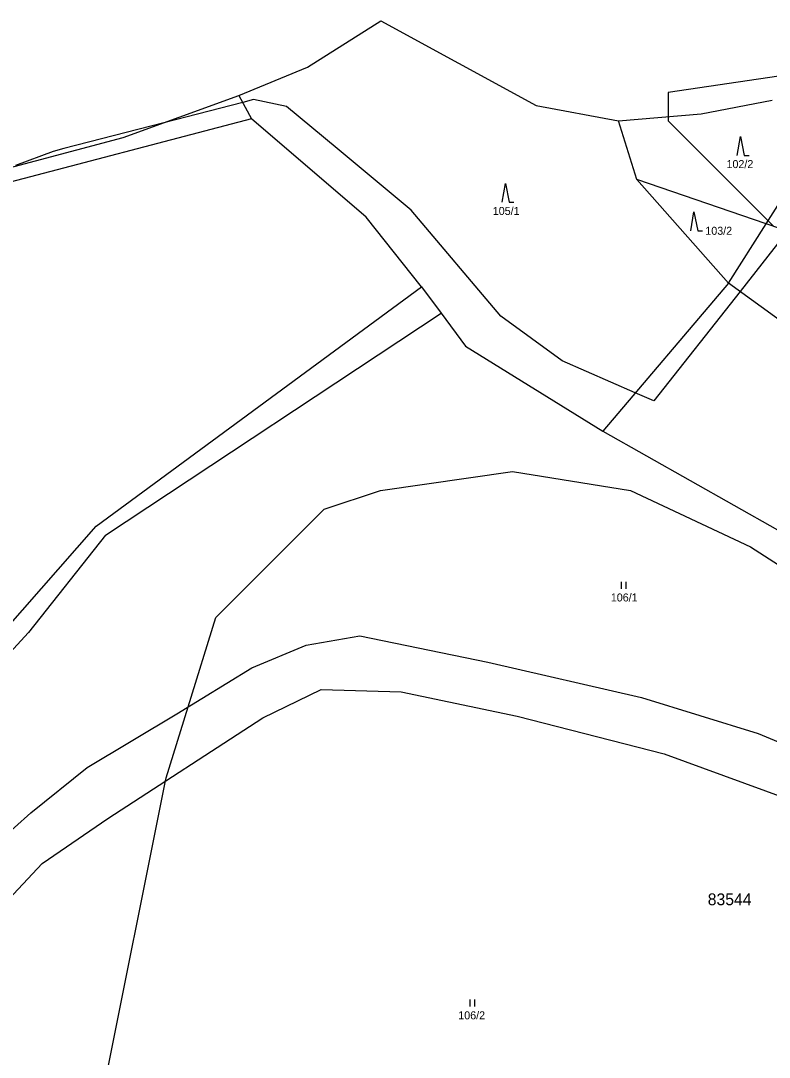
# Model space of a CAD drawing. Extents: x -547623 to -538651, y -1096714 to -1086522.
# Drawn here: x -544381.9 to -544223, y -1094408.9 to -1094188.8 of the extents above; entities that cross this region are included whole.
import ezdxf

# ---------------------------------------------------------------- set-up
doc = ezdxf.new("R2010")
doc.units = 0
for name, color, linetype in [('Vrstva 1', 7, 'Continuous'), ('Vrstva 25', 7, 'Continuous'), ('Vrstva 52', 7, 'Continuous'), ('Vrstva 53', 7, 'Continuous'), ('Vrstva 86', 7, 'Continuous')]:
    doc.layers.add(name, color=color, linetype=linetype)

msp = doc.modelspace()

# ---------------------------------------------------------------- linework, layer by layer
at = {"layer": 'Vrstva 1'}
for points in [[(-544321.02, -1094198.61), (-544305.46, -1094188.76)], [(-544305.46, -1094188.76), (-544272.46, -1094206.78)], [(-544335.56, -1094204.63), (-544321.02, -1094198.61)], [(-544360.16, -1094213.56), (-544335.56, -1094204.63)], [(-544335.56, -1094204.63), (-544332.87, -1094209.56)], [(-544237.49, -1094208.54), (-544222.39, -1094205.65)], [(-544272.46, -1094206.78), (-544255, -1094210)], [(-544255, -1094210), (-544237.49, -1094208.54)], [(-544332.87, -1094209.56), (-544388.54, -1094224.2)], [(-544308.54, -1094230.45), (-544332.87, -1094209.56)], [(-544251.16, -1094222.46), (-544255, -1094210)], [(-544388.67, -1094221.11), (-544360.16, -1094213.56)], [(-544223.66, -1094231.86), (-544212.52, -1094214.34)], [(-544251.16, -1094222.46), (-544231.67, -1094244.46)], [(-544223.66, -1094231.86), (-544251.16, -1094222.46)], [(-544296.84, -1094245.27), (-544308.54, -1094230.45)], [(-544231.67, -1094244.46), (-544223.66, -1094231.86)], [(-544199.01, -1094240.28), (-544223.66, -1094231.86)], [(-544365.84, -1094296.09), (-544296.84, -1094245.27)], [(-544296.84, -1094245.27), (-544292.66, -1094250.88)], [(-544231.67, -1094244.46), (-544258.36, -1094275.91)], [(-544203.15, -1094265.16), (-544231.67, -1094244.46)], [(-544363.89, -1094297.98), (-544292.66, -1094250.88)], [(-544292.66, -1094250.88), (-544287.49, -1094257.84)], [(-544287.49, -1094257.84), (-544258.36, -1094275.91)], [(-544258.36, -1094275.91), (-544193.5, -1094312.6)], [(-544401.22, -1094336.37), (-544365.84, -1094296.09)], [(-544363.89, -1094297.98), (-544380.24, -1094318.64)], [(-544380.24, -1094318.64), (-544399.29, -1094339.34)], [(-544321.33, -1094321.35), (-544309.92, -1094319.37)], [(-544309.92, -1094319.37), (-544282.73, -1094324.93)], [(-544332.85, -1094326.15), (-544321.33, -1094321.35)], [(-544282.73, -1094324.93), (-544250.16, -1094332.44)], [(-544348.75, -1094335.94), (-544332.85, -1094326.15)], [(-544330.51, -1094336.78), (-544318.14, -1094330.75)], [(-544318.14, -1094330.75), (-544301.16, -1094331.29)], [(-544301.16, -1094331.29), (-544276.49, -1094336.45)], [(-544250.16, -1094332.44), (-544225.4, -1094340.09)], [(-544367.77, -1094347.33), (-544348.75, -1094335.94)], [(-544276.49, -1094336.45), (-544245.36, -1094344.4)], [(-544363.37, -1094358.13), (-544330.51, -1094336.78)], [(-544225.4, -1094340.09), (-544189.02, -1094355.24)], [(-544245.36, -1094344.4), (-544215.7, -1094355.27)], [(-544379.71, -1094356.93), (-544367.77, -1094347.33)], [(-544390.22, -1094366.32), (-544379.71, -1094356.93)], [(-544377.33, -1094367.74), (-544363.37, -1094358.13)], [(-544385.44, -1094376.43), (-544377.33, -1094367.74)]]:
    msp.add_lwpolyline(points, dxfattribs=at)
at = {"layer": 'Vrstva 25'}
for p, q in [((-544254.41, -1094309.37), (-544254.41, -1094307.87)), ((-544253.41, -1094309.37), (-544253.41, -1094307.87)), ((-544286.5, -1094398.1), (-544286.5, -1094396.6)), ((-544285.5, -1094398.1), (-544285.5, -1094396.6))]:
    msp.add_line(p, q, dxfattribs=at)
for points in [[(-544229.82, -1094217.35), (-544229.12, -1094213.35), (-544228.32, -1094217.35), (-544227.32, -1094217.35)], [(-544279.7, -1094227.3), (-544279, -1094223.3), (-544278.2, -1094227.3), (-544277.2, -1094227.3)], [(-544239.7, -1094233.36), (-544239, -1094229.36), (-544238.2, -1094233.36), (-544237.2, -1094233.36)]]:
    msp.add_lwpolyline(points, dxfattribs=at)
at = {"layer": 'Vrstva 52'}
for points in [[(-544221, -1094200.5), (-544244.5, -1094204), (-544244.5, -1094209.12), (-544244.5, -1094210), (-544238.58, -1094215.92), (-544223.26, -1094231.24), (-544222.11, -1094232.39)], [(-544220, -1094234.5), (-544229.22, -1094246.24), (-544247.5, -1094269.5), (-544251.46, -1094267.78), (-544267, -1094261), (-544280, -1094251.5), (-544299, -1094229), (-544314.75, -1094215.92), (-544325.5, -1094207), (-544332.5, -1094205.5), (-544334.77, -1094206.09), (-544351.51, -1094210.42), (-544372.76, -1094215.92), (-544375, -1094216.5), (-544383, -1094219.5)], [(-544324.91, -1094504.18), (-544326.09, -1094500.41), (-544332.5, -1094480), (-544339.5, -1094467.81), (-544341.83, -1094463.75), (-544361.5, -1094429.5), (-544364.5, -1094417), (-544351.14, -1094350.18), (-544351, -1094349.5), (-544346.36, -1094334.47), (-544340.5, -1094315.5), (-544317.5, -1094292.5), (-544305.5, -1094288.5), (-544277.5, -1094284.5), (-544252.5, -1094288.5), (-544227, -1094300.5), (-544185, -1094327.5), (-544173, -1094332)]]:
    msp.add_lwpolyline(points, dxfattribs=at)

# ---------------------------------------------------------------- texts
at = {"layer": 'Vrstva 53'}
msp.add_text('83544', height=2.5, dxfattribs=at).set_placement((-544236.08, -1094376.57))
at = {"layer": 'Vrstva 86'}
for s, p in [('102/2', (-544232.1, -1094220.05)), ('105/1', (-544281.7, -1094230)), ('103/2', (-544236.59, -1094234.21)), ('106/1', (-544256.65, -1094312.07)), ('106/2', (-544289.02, -1094400.8))]:
    msp.add_text(s, height=1.7, dxfattribs=at).set_placement(p)

doc.saveas('drawing.dxf')
